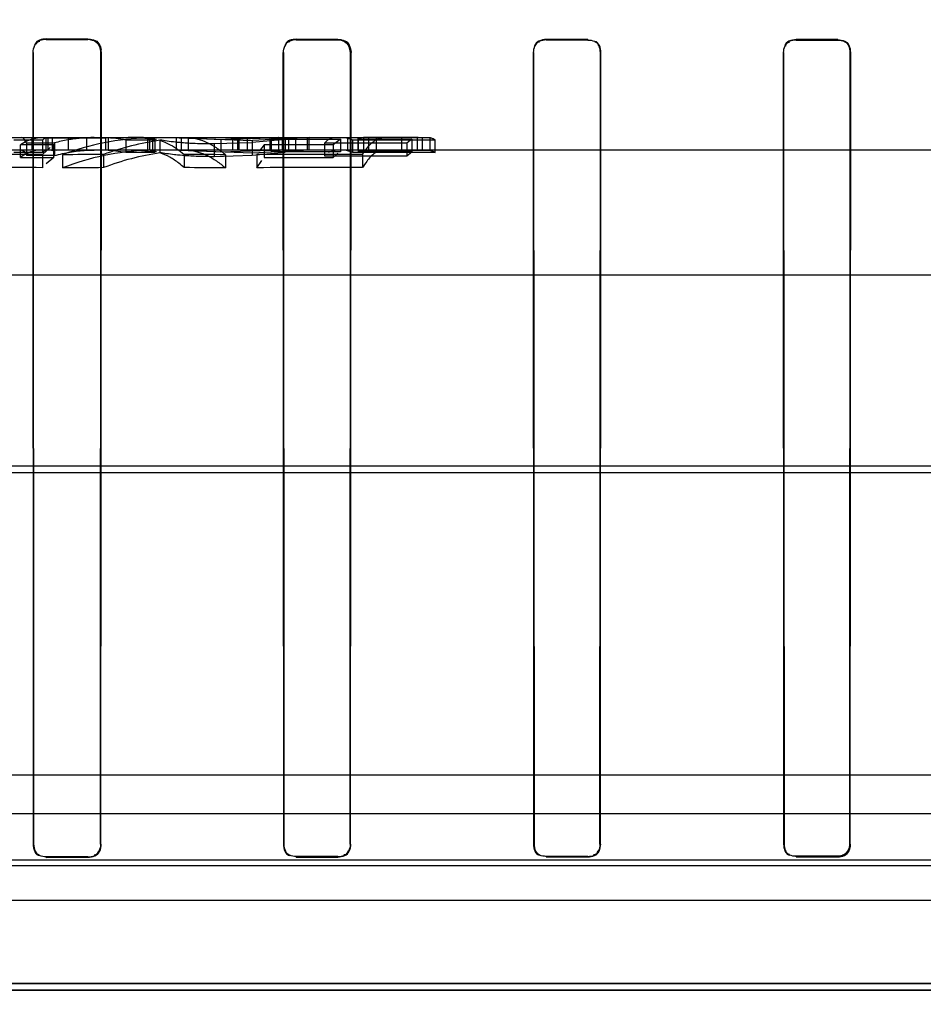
# Model space of a CAD drawing. Header units: millimetres. Extents: x 0 to 297, y 0 to 210.
# Tile 357 of 405: x 240.636 to 240.745, y 158.719 to 158.837. Entities that reach past the tile are written whole.
import ezdxf

# ---------------------------------------------------------------- set-up
doc = ezdxf.new("R2010")
doc.units = ezdxf.units.MM
doc.header["$LTSCALE"] = 16.335
doc.layers.get('0').update_dxf_attribs({"linetype": 'CONTINUOUS'})
for name, color, linetype in [('AXES_REF', 7, 'CONTINUOUS'), ('INTFCLR_1', 7, 'CONTINUOUS'), ('INTFCLR_144815', 7, 'CONTINUOUS'), ('INTFCLR_72935', 7, 'CONTINUOUS')]:
    doc.layers.add(name, color=color, linetype=linetype)

msp = doc.modelspace()

# ---------------------------------------------------------------- linework, layer by layer
at = {"color": 7, "linetype": 'Continuous'}
for radius in [4.8479140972, 4.8475, 4.8164570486]:
    msp.add_circle((241.5069109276, 154.9564782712), radius, dxfattribs=at)
msp.add_arc((241.5069109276, 154.9564782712), 4.8, 278.2771290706, 261.7228709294, dxfattribs=at)
at = {"layer": 'AXES_REF', "color": 7, "linetype": 'Continuous'}
msp.add_arc((241.5069109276, 154.9564782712), 4.91, 113.0826119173, 66.9173880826, dxfattribs=at)
at = {"layer": 'AXES_REF', "color": 9, "linetype": 'Continuous'}
msp.add_arc((241.5069109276, 154.9564782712), 4.4222561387, 94.4118118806, 85.5881881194, dxfattribs=at)
at = {"layer": 'INTFCLR_1', "color": 9, "linetype": 'Continuous'}
for p, q in [((240.6392711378, 158.8347510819), (240.6392711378, 158.8348109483)), ((240.6442711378, 158.8348036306), (240.6442711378, 158.8347442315)), ((240.6692711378, 158.8347154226), (240.6692711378, 158.8347729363)), ((240.6742711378, 158.8347679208), (240.6742711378, 158.8347107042)), ((240.6992711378, 158.8346920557), (240.6992711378, 158.8347481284)), ((240.7042711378, 158.8347451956), (240.7042711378, 158.8346892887)), ((240.7292711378, 158.8346801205), (240.7292711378, 158.8347354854)), ((240.7342711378, 158.8347345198), (240.7342711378, 158.8346792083)), ((240.6376424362, 158.8331826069), (240.6377023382, 158.8331826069)), ((240.6458288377, 158.8331826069), (240.6458878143, 158.8331826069)), ((240.6676811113, 158.8331826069), (240.6677385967, 158.8331826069)), ((240.6757960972, 158.8331826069), (240.6758529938, 158.8331826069)), ((240.6977065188, 158.8331826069), (240.6977625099, 158.8331826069)), ((240.7057753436, 158.8331826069), (240.7058310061, 158.8331826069)), ((240.727719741, 158.8331826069), (240.7277749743, 158.8331826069)), ((240.7357658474, 158.8331826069), (240.7358209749, 158.8331826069)), ((240.6377558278, 158.7381826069), (240.637699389, 158.7381826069)), ((240.6458317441, 158.7381826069), (240.6457760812, 158.7381826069)), ((240.6677901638, 158.7381826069), (240.6677357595, 158.7381826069)), ((240.6757989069, 158.7381826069), (240.6757450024, 158.7381826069)), ((240.6978128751, 158.7381826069), (240.6977597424, 158.7381826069)), ((240.7057780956, 158.7381826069), (240.7057252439, 158.7381826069)), ((240.7278247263, 158.7381826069), (240.7277722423, 158.7381826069)), ((240.7357685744, 158.7381826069), (240.7357161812, 158.7381826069)), ((240.6392711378, 158.7366130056), (240.6392711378, 158.736669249)), ((240.6442711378, 158.7366757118), (240.6442711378, 158.7366198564)), ((240.6692711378, 158.7366486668), (240.6692711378, 158.7367029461)), ((240.6742711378, 158.7367074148), (240.6742711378, 158.7366533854)), ((240.6992711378, 158.7366720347), (240.6992711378, 158.736725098)), ((240.7042711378, 158.7367277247), (240.7042711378, 158.7366748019)), ((240.7292711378, 158.7366839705), (240.7292711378, 158.7367364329)), ((240.7342711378, 158.7367372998), (240.7342711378, 158.7366848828))]:
    msp.add_line(p, q, dxfattribs=at)
at = {"layer": 'INTFCLR_1', "color": 6, "linetype": 'Continuous'}
for p, q in [((240.6392711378, 158.8348109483), (240.6442711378, 158.8348036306)), ((240.6442711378, 158.8347442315), (240.6392711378, 158.8347510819)), ((240.6692711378, 158.8347729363), (240.6742711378, 158.8347679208)), ((240.6742711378, 158.8347107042), (240.6692711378, 158.8347154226)), ((240.6992711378, 158.8347481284), (240.7042711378, 158.8347451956)), ((240.7042711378, 158.8346892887), (240.6992711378, 158.8346920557)), ((240.7292711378, 158.8347354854), (240.7342711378, 158.8347345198)), ((240.7342711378, 158.8346792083), (240.7292711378, 158.8346801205)), ((240.6376424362, 158.8331826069), (240.637699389, 158.7381826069)), ((240.6377023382, 158.8331826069), (240.6377558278, 158.7381826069)), ((240.6457760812, 158.7381826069), (240.6458288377, 158.8331826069)), ((240.6458317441, 158.7381826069), (240.6458878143, 158.8331826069)), ((240.6676811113, 158.8331826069), (240.6677357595, 158.7381826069)), ((240.6677385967, 158.8331826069), (240.6677901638, 158.7381826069)), ((240.6757450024, 158.7381826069), (240.6757960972, 158.8331826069)), ((240.6757989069, 158.7381826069), (240.6758529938, 158.8331826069)), ((240.6977065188, 158.8331826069), (240.6977597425, 158.7381826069)), ((240.6977625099, 158.8331826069), (240.6978128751, 158.7381826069)), ((240.7057252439, 158.7381826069), (240.7057753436, 158.8331826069)), ((240.7057780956, 158.7381826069), (240.7058310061, 158.8331826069)), ((240.727719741, 158.8331826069), (240.7277722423, 158.7381826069)), ((240.7277749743, 158.8331826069), (240.7278247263, 158.7381826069)), ((240.7357161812, 158.7381826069), (240.7357658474, 158.8331826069)), ((240.7357685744, 158.7381826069), (240.7358209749, 158.8331826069)), ((240.6392711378, 158.736669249), (240.6442711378, 158.7366757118)), ((240.6442711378, 158.7366198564), (240.6392711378, 158.7366130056)), ((240.6692711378, 158.7367029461), (240.6742711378, 158.7367074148)), ((240.6742711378, 158.7366533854), (240.6692711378, 158.7366486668)), ((240.6992711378, 158.736725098), (240.7042711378, 158.7367277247)), ((240.7042711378, 158.7366748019), (240.6992711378, 158.7366720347)), ((240.7292711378, 158.736736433), (240.7342711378, 158.7367372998)), ((240.7342711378, 158.7366848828), (240.7292711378, 158.7366839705)), ((241.0484970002, 158.7206826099), (240.4450452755, 158.7206826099)), ((241.0335168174, 158.721487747), (240.4600254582, 158.721487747))]:
    msp.add_line(p, q, dxfattribs=at)
at = {"layer": 'INTFCLR_1', "color": 7, "linetype": 'Continuous'}
msp.add_line((240.6757960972, 158.8331826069), (240.6756797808, 158.833768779), dxfattribs=at)
for points in [[(240.6442711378, 158.8348036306), (240.6443413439, 158.8348020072), (240.6444116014, 158.8347973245), (240.6444817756, 158.8347895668), (240.6445516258, 158.8347787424), (240.6446211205, 158.8347648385), (240.644690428, 158.8347477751), (240.6447594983, 158.8347274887), (240.6448280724, 158.8347039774), (240.6448959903, 158.8346772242)], [(240.6448726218, 158.8346227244), (240.6448084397, 158.8346480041), (240.6447431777, 158.8346704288), (240.6446769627, 158.8346899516), (240.6446097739, 158.8347065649), (240.644541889, 158.8347201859), (240.6444738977, 158.8347307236), (240.6444060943, 158.834738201), (240.6443384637, 158.8347426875), (240.6442711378, 158.8347442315)], [(240.6757323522, 158.8337907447), (240.6757574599, 158.8337262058), (240.6757797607, 158.833660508), (240.6757991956, 158.8335937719), (240.6758157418, 158.833525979), (240.675829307, 158.8334573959), (240.6758397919, 158.8333885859), (240.6758472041, 158.8333198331), (240.6758515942, 158.8332511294), (240.6758529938, 158.8331826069)], [(240.7342711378, 158.7367372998), (240.7343535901, 158.7367396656), (240.734432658, 158.736746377), (240.7345081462, 158.7367569), (240.7345791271, 158.7367705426), (240.7346463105, 158.7367868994), (240.7347119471, 158.7368062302), (240.7347771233, 158.7368288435), (240.7348404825, 158.7368542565), (240.734900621, 158.7368816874), (240.7349572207, 158.7369106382), (240.7350106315, 158.7369409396), (240.7350605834, 158.7369720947), (240.7351070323, 158.7370037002), (240.7351502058, 158.7370355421), (240.7351902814, 158.7370674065), (240.735227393, 158.7370990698), (240.7352616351, 158.7371302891), (240.7352931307, 158.7371608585)], [(240.7353301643, 158.7371237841), (240.7352987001, 158.7370932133), (240.7352644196, 158.7370618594), (240.7352271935, 158.7370299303), (240.7351870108, 158.7369977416), (240.7351436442, 158.7369654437), (240.7350966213, 158.7369330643), (240.7350454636, 158.7369007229), (240.7349903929, 158.7368690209), (240.7349320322, 158.7368387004), (240.7348703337, 158.7368100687), (240.7348053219, 158.7367834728), (240.7347378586, 158.7367595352), (240.7346689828, 158.7367387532), (240.7345978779, 158.736721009), (240.7345226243, 158.7367061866), (240.7344426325, 158.7366947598), (240.7343587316, 158.7366874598), (240.7342711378, 158.7366848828)], [(240.7352931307, 158.7371608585), (240.7353566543, 158.7372286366), (240.7354160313, 158.7373007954), (240.7354709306, 158.7373771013), (240.7355211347, 158.7374574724), (240.7355662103, 158.7375414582), (240.7356056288, 158.7376281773), (240.7356391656, 158.7377170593), (240.7356667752, 158.7378078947), (240.7356883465, 158.7379002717), (240.7357038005, 158.7379937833), (240.7357130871, 158.7380880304), (240.7357161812, 158.7381826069)], [(240.7357685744, 158.7381826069), (240.7357652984, 158.7380835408), (240.7357555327, 158.7379853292), (240.7357394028, 158.7378883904), (240.7357171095, 158.7377933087), (240.7356888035, 158.7377002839), (240.7356544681, 158.7376091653), (240.7356141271, 158.7375201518), (240.735567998, 158.73743384), (240.7355163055, 158.7373506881), (240.7354592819, 158.7372710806), (240.7353971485, 158.7371953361), (240.7353301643, 158.7371237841)]]:
    msp.add_lwpolyline(points, dxfattribs=at)
at = {"layer": 'INTFCLR_1', "color": 6, "linetype": 'Continuous'}
for points in [[(240.6392711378, 158.8348109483), (240.6388051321, 158.8348116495), (240.6380073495, 158.8346779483), (240.6380079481, 158.8342119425)], [(240.6392711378, 158.8347510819), (240.6388229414, 158.8347517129), (240.6380553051, 158.8346239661), (240.6380558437, 158.8341757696)], [(240.6692711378, 158.8347154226), (240.6687606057, 158.8347159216), (240.6679435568, 158.8344611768), (240.667944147, 158.8339506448)], [(240.6692711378, 158.8347729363), (240.6688223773, 158.8347734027), (240.6680505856, 158.8346524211), (240.6680511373, 158.8342036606)], [(240.6992711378, 158.8347481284), (240.6987529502, 158.8347484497), (240.6979211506, 158.8344943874), (240.69792177, 158.8339762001)], [(240.6992711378, 158.8346920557), (240.6987710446, 158.8346923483), (240.6979687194, 158.8344464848), (240.6979692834, 158.8339463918)], [(240.7057753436, 158.8331826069), (240.7057758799, 158.8336608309), (240.7055711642, 158.8344443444), (240.7050929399, 158.834444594)], [(240.7058310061, 158.8331826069), (240.7058315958, 158.8336790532), (240.7056184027, 158.8344920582), (240.7051219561, 158.8344923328)], [(240.7292711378, 158.8347354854), (240.7287587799, 158.8347356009), (240.7279352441, 158.8344865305), (240.7279358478, 158.8339741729)], [(240.7292711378, 158.8346801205), (240.7287736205, 158.8346802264), (240.7279768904, 158.8344332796), (240.7279774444, 158.8339357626)], [(240.7342711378, 158.8347345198), (240.7347805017, 158.8347344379), (240.7356011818, 158.8344904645), (240.7356005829, 158.8339811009)], [(240.7357658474, 158.8331826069), (240.735766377, 158.8336591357), (240.7355602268, 158.8344388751), (240.7350836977, 158.8344389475)], [(240.637699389, 158.7381826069), (240.6376993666, 158.7376668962), (240.6379461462, 158.7368356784), (240.6384618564, 158.7368364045)], [(240.6377558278, 158.7381826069), (240.6377558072, 158.7376795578), (240.638005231, 158.7368737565), (240.6385082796, 158.7368744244)], [(240.6442711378, 158.7366757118), (240.6447524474, 158.7366763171), (240.6455376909, 158.7368878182), (240.6455376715, 158.7373691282)], [(240.6458317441, 158.7381826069), (240.6458317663, 158.7376631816), (240.6455742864, 158.7368324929), (240.6450548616, 158.7368318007)], [(240.6677357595, 158.7381826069), (240.6677357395, 158.7377038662), (240.6679293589, 158.7369130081), (240.6684080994, 158.7369134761)], [(240.6677901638, 158.7381826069), (240.6677901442, 158.7376874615), (240.6680406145, 158.7368973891), (240.6685357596, 158.7368978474)], [(240.6742711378, 158.7367074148), (240.6747388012, 158.736707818), (240.6755047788, 158.7369080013), (240.6755047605, 158.737375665)], [(240.6757989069, 158.7381826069), (240.6757989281, 158.7376687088), (240.6755356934, 158.7368515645), (240.6750217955, 158.7368510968)], [(240.6977597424, 158.7381826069), (240.6977597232, 158.7377083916), (240.6979554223, 158.736927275), (240.6984296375, 158.7369275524)], [(240.6978128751, 158.7381826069), (240.6978128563, 158.7376929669), (240.6980634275, 158.7369135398), (240.6985530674, 158.7369138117)], [(240.7042711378, 158.7367277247), (240.7047302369, 158.7367279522), (240.7054840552, 158.7369211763), (240.7054840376, 158.7373802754)], [(240.7057780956, 158.7381826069), (240.7057781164, 158.7376695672), (240.7055056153, 158.7368593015), (240.7049925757, 158.7368590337)], [(240.7277722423, 158.7381826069), (240.7277722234, 158.7377108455), (240.7279687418, 158.7369349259), (240.7284405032, 158.7369350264)], [(240.7278247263, 158.7381826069), (240.7278247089, 158.7377273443), (240.7280143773, 158.7369785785), (240.7284696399, 158.7369786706)]]:
    msp.add_open_spline(points, degree=3, dxfattribs=at)
at = {"layer": 'INTFCLR_1', "color": 7, "linetype": 'Continuous'}
for points in [[(240.6448959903, 158.8346772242), (240.645364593, 158.8344803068), (240.6458586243, 158.8340023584), (240.6458579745, 158.8334940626)], [(240.6458288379, 158.8331826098), (240.6458294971, 158.8336709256), (240.6456305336, 158.8344769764), (240.6451422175, 158.8344766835)], [(240.6458288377, 158.8331826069), (240.6458294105, 158.8336610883), (240.645611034, 158.8342726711), (240.6451698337, 158.834457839)], [(240.6458878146, 158.8331826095), (240.6458885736, 158.8336891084), (240.6456827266, 158.8345255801), (240.6451762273, 158.8345251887)], [(240.6742711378, 158.8347679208), (240.6747308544, 158.8347674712), (240.6753360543, 158.8345907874), (240.6755120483, 158.8341660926)], [(240.6756797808, 158.833768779), (240.675494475, 158.8342158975), (240.6750367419, 158.8346837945), (240.674552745, 158.8346842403)], [(240.6757960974, 158.8331826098), (240.6757966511, 158.8336647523), (240.6755941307, 158.8344574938), (240.6751119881, 158.8344570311)], [(240.6758529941, 158.8331826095), (240.6758536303, 158.8336829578), (240.6756432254, 158.8345056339), (240.675142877, 158.8345050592)], [(240.7342711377, 158.7367373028), (240.7347262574, 158.7367375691), (240.7354742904, 158.7369274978), (240.735474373, 158.7373826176)], [(240.7342711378, 158.7366848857), (240.7347427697, 158.7366851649), (240.7355179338, 158.7368820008), (240.735518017, 158.7373536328)]]:
    msp.add_open_spline(points, degree=3, dxfattribs=at)
at = {"layer": 'INTFCLR_144815', "color": 9, "linetype": 'Continuous'}
for p, q in [((240.6342925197, 158.822978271), (240.6491163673, 158.8229782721)), ((240.6509288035, 158.8229782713), (240.6581638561, 158.8229782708)), ((240.6594208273, 158.822255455), (240.6594208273, 158.8207278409)), ((240.6640324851, 158.8211102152), (240.6640324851, 158.8226236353)), ((240.6670907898, 158.822978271), (240.6838970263, 158.8229782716)), ((240.9202157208, 158.8214782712), (240.4485993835, 158.8214782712)), ((241.0685231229, 158.8064782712), (240.4781698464, 158.8064782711)), ((241.1237664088, 158.7835717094), (240.4162435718, 158.7835717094)), ((240.4597281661, 158.7827866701), (241.0905809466, 158.7827866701)), ((240.9767256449, 158.7418272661), (240.5168166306, 158.7418272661)), ((240.8861653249, 158.7362657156), (240.6073768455, 158.7362634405)), ((240.6029079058, 158.7356267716), (240.8906343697, 158.7356267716)), ((240.3541946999, 158.7314782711), (241.1632137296, 158.7314782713))]:
    msp.add_line(p, q, dxfattribs=at)
at = {"layer": 'INTFCLR_144815', "color": 6, "linetype": 'Continuous'}
for p, q in [((240.6353873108, 158.8226941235), (240.638859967, 158.8226941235)), ((240.6361630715, 158.8205984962), (240.6361630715, 158.8221309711)), ((240.6401699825, 158.8221309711), (240.6361630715, 158.8221309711)), ((240.6368861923, 158.8223479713), (240.6402772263, 158.8223479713)), ((240.6368861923, 158.8223476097), (240.6368861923, 158.8208235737)), ((240.63755118, 158.8229782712), (240.63755118, 158.8214782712)), ((240.638859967, 158.8211833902), (240.638859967, 158.8226941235)), ((240.6392087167, 158.8229628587), (240.6392087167, 158.8214622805)), ((240.6392087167, 158.8229628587), (240.6463729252, 158.8229628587)), ((240.639472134, 158.8229782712), (240.639472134, 158.8214782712)), ((240.639805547, 158.8229782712), (240.6400026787, 158.8229124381)), ((240.6400026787, 158.8229124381), (240.6410265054, 158.8229709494)), ((240.6400026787, 158.8214099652), (240.6400026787, 158.8229124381)), ((240.6401699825, 158.8205925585), (240.6401699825, 158.8221252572)), ((240.6402772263, 158.8223479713), (240.6402772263, 158.8208239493)), ((240.6419110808, 158.8229782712), (240.6419110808, 158.8214782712)), ((240.6441431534, 158.8214782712), (240.6441431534, 158.8229782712)), ((240.6463729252, 158.8229627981), (240.6463729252, 158.8214622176)), ((240.646710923, 158.8229782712), (240.646710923, 158.8214782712)), ((240.6488327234, 158.8226927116), (240.6488327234, 158.8211819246)), ((240.6488327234, 158.8226927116), (240.6523090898, 158.8226927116)), ((240.6509288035, 158.8229782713), (240.6491163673, 158.8229782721)), ((240.6509288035, 158.8229782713), (240.6514190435, 158.8229588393)), ((240.6514190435, 158.8229588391), (240.6514190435, 158.8214581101)), ((240.6516432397, 158.8229782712), (240.6516432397, 158.8214782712)), ((240.6517394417, 158.8229639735), (240.6525048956, 158.8227996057)), ((240.6520488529, 158.8214782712), (240.6520488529, 158.8229782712)), ((240.6523090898, 158.8226966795), (240.6523090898, 158.8211860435)), ((240.6529133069, 158.822726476), (240.6529216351, 158.8211448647)), ((240.6540887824, 158.8229782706), (240.6640324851, 158.8226236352)), ((240.6548726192, 158.8229782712), (240.6548726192, 158.8214782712)), ((240.6553044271, 158.8229782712), (240.66024076, 158.8227565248)), ((240.6554806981, 158.8229782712), (240.6554806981, 158.8214782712)), ((240.6563513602, 158.8229589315), (240.6571011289, 158.8229761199)), ((240.6563513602, 158.8214582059), (240.6563513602, 158.8229589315)), ((240.6581638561, 158.8229782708), (240.6670907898, 158.822978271)), ((240.6581638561, 158.8229782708), (240.6633832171, 158.8229270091)), ((240.6594208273, 158.8222554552), (240.6639990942, 158.8224081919)), ((240.66024076, 158.8227565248), (240.6661324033, 158.8229371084)), ((240.66024076, 158.8227565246), (240.66024076, 158.8212481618)), ((240.6616209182, 158.8229782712), (240.6616209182, 158.8214782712)), ((240.6622377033, 158.8229782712), (240.6622377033, 158.8214782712)), ((240.6623889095, 158.8229782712), (240.6623889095, 158.8214782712)), ((240.6671998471, 158.8229782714), (240.6633832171, 158.8229270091)), ((240.6633832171, 158.8229270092), (240.6633832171, 158.8214250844)), ((240.6679577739, 158.8227506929), (240.6639990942, 158.8224081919)), ((240.6639990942, 158.8224081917), (240.6639990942, 158.8208864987)), ((240.6709191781, 158.8229782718), (240.6640324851, 158.8226236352)), ((240.6654291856, 158.8221167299), (240.6648443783, 158.821389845)), ((240.6737244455, 158.8221279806), (240.6654291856, 158.8221279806)), ((240.6654291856, 158.8221167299), (240.6654291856, 158.820583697)), ((240.6661324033, 158.821435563), (240.6661324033, 158.8229371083)), ((240.6661324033, 158.8229371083), (240.6673642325, 158.8228280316)), ((240.6670907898, 158.8229782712), (240.666273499, 158.8227725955)), ((240.666273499, 158.8227780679), (240.666273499, 158.8212705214)), ((240.666273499, 158.8227780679), (240.6745687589, 158.8227780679)), ((240.6671321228, 158.8229782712), (240.6671321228, 158.8214782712)), ((240.6671986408, 158.8214782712), (240.6671986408, 158.8229782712)), ((240.6675756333, 158.8229782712), (240.6675756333, 158.8214782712)), ((240.6679577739, 158.8227506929), (240.6679577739, 158.8212421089)), ((240.6683628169, 158.8229782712), (240.6683628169, 158.8214782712)), ((240.6692405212, 158.8214782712), (240.6692405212, 158.8229782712)), ((240.6706290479, 158.8214782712), (240.6706290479, 158.8229782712)), ((240.6708368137, 158.8214782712), (240.6708368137, 158.8229782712)), ((240.6825277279, 158.8223243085), (240.6726588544, 158.8223243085)), ((240.6726588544, 158.8223203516), (240.6726588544, 158.820795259)), ((240.6745687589, 158.822779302), (240.6737244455, 158.8221305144)), ((240.6737244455, 158.8221279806), (240.6737244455, 158.8205953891)), ((240.6745687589, 158.822779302), (240.6745687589, 158.8212718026)), ((240.6751796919, 158.8229782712), (240.6760758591, 158.822696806)), ((240.6754273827, 158.8229782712), (240.6754273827, 158.8214782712)), ((240.6760758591, 158.8211861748), (240.6760758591, 158.822696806)), ((240.6760758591, 158.8226941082), (240.6859447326, 158.8226941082)), ((240.6766580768, 158.8229782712), (240.6766580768, 158.8214782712)), ((240.6767102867, 158.822793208), (240.6767102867, 158.8212862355)), ((240.6767102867, 158.822793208), (240.6831621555, 158.822793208)), ((240.6773298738, 158.8229742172), (240.6773298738, 158.8214740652)), ((240.6837817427, 158.8229739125), (240.6773298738, 158.8229739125)), ((240.6779531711, 158.8229782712), (240.6779531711, 158.8214782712)), ((240.6788547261, 158.8229542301), (240.6785916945, 158.8229782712)), ((240.6853065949, 158.8229549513), (240.6788547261, 158.8229549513)), ((240.6788547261, 158.8229542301), (240.6788547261, 158.821453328)), ((240.6819290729, 158.8214782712), (240.6819290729, 158.8229782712)), ((240.6831621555, 158.8227900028), (240.6825277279, 158.8223174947)), ((240.6825277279, 158.8223243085), (240.6825277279, 158.8207993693)), ((240.6831621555, 158.8227900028), (240.6831621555, 158.8212829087)), ((240.6838970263, 158.8229782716), (240.6837817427, 158.8229736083)), ((240.6837817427, 158.8229739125), (240.6837817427, 158.8214737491)), ((240.6838970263, 158.8229782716), (240.6844050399, 158.8229782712)), ((240.6844050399, 158.8229782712), (240.6844050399, 158.8214782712)), ((240.6853065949, 158.8229549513), (240.6853065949, 158.8214540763)), ((240.6859447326, 158.8211833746), (240.6859447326, 158.8226941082)), ((240.638859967, 158.8211833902), (240.6353873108, 158.8211833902)), ((240.6388391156, 158.8209501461), (240.6397220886, 158.8217883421)), ((240.6388391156, 158.8209501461), (240.6388391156, 158.8193699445)), ((240.6463729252, 158.8214622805), (240.6392087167, 158.8214622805)), ((240.6400026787, 158.8214099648), (240.639805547, 158.8214782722)), ((240.6415394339, 158.8214782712), (240.6405070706, 158.8214474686)), ((240.6461432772, 158.8209517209), (240.6461432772, 158.819371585)), ((240.6523090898, 158.8211819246), (240.6488327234, 158.8211819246)), ((240.6514190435, 158.8214581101), (240.6509288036, 158.8214782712)), ((240.6517387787, 158.8214633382), (240.6525123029, 158.8212914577)), ((240.6640324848, 158.8211102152), (240.6540887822, 158.8214782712)), ((240.6602407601, 158.8212481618), (240.6553044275, 158.8214782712)), ((240.6558314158, 158.8209542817), (240.6558314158, 158.8193742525)), ((240.6574763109, 158.8214782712), (240.6567256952, 158.8214693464)), ((240.6633832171, 158.8214250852), (240.6581638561, 158.8214782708)), ((240.6661324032, 158.821435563), (240.6602407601, 158.8212481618)), ((240.6607637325, 158.8209239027), (240.6607637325, 158.819342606)), ((240.6633832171, 158.8214250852), (240.6671998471, 158.8214782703)), ((240.6639990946, 158.8208864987), (240.6679577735, 158.8212421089)), ((240.6709191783, 158.8214782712), (240.6640324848, 158.8211102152)), ((240.6645562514, 158.8209452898), (240.6645562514, 158.8193648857)), ((240.666273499, 158.8212648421), (240.6670907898, 158.8214782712)), ((240.6745687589, 158.8212705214), (240.666273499, 158.8212705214)), ((240.6679577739, 158.8212421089), (240.6667452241, 158.8213882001)), ((240.6740258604, 158.8214782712), (240.6731119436, 158.8211747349)), ((240.6737244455, 158.8205980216), (240.6742856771, 158.8210988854)), ((240.6760758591, 158.8211861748), (240.6751796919, 158.8214782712)), ((240.6859447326, 158.8211833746), (240.6760758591, 158.8211833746)), ((240.6831621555, 158.8212862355), (240.6767102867, 158.8212862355)), ((240.6772448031, 158.820952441), (240.6772448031, 158.8193723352)), ((240.6773298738, 158.8214737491), (240.6837817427, 158.8214737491)), ((240.6785916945, 158.8214782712), (240.6788547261, 158.821453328)), ((240.6788547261, 158.8214540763), (240.6853065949, 158.8214540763)), ((240.6825277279, 158.8207922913), (240.6831621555, 158.8212829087)), ((240.6837817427, 158.8214734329), (240.6838970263, 158.8214782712)), ((240.6361630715, 158.8205984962), (240.6401699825, 158.8205984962)), ((240.6402772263, 158.8208239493), (240.6368861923, 158.8208239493)), ((240.6401699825, 158.8205925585), (240.6392779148, 158.8198343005)), ((240.6412109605, 158.8209163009), (240.6412109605, 158.8193346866)), ((240.6594208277, 158.8207278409), (240.6639990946, 158.8208864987)), ((240.6645562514, 158.8193648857), (240.6651351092, 158.820233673)), ((240.6654291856, 158.8205953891), (240.6737244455, 158.8205953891)), ((240.6726588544, 158.8207993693), (240.6825277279, 158.8207993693)), ((241.0290402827, 158.7464782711), (240.5010327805, 158.7464782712))]:
    msp.add_line(p, q, dxfattribs=at)
for points in [[(240.638859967, 158.8226897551), (240.6388986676, 158.8227369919), (240.638937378, 158.8227800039), (240.6389760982, 158.8228187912), (240.6390148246, 158.822853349), (240.6390535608, 158.8228836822), (240.6390923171, 158.8229098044), (240.6391310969, 158.8229317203), (240.6391698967, 158.8229494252), (240.6392087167, 158.8229629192)], [(240.6773298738, 158.822974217), (240.6772609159, 158.8229673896), (240.6771919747, 158.8229572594), (240.6771230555, 158.8229438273), (240.6770541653, 158.8229270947), (240.6769853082, 158.822907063), (240.6769164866, 158.8228837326), (240.6768477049, 158.8228571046), (240.6767789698, 158.8228271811), (240.6767102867, 158.8227939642)], [(240.6859447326, 158.8226987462), (240.6858739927, 158.8227414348), (240.6858032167, 158.8227805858), (240.6857324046, 158.8228161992), (240.6856615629, 158.8228482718), (240.6855906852, 158.8228768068), (240.6855197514, 158.8229018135), (240.6854487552, 158.8229232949), (240.685377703, 158.8229412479), (240.6853065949, 158.8229556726)], [(240.6392087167, 158.8214623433), (240.6391698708, 158.8214483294), (240.6391310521, 158.8214299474), (240.6390922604, 158.8214071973), (240.6390535, 158.8213800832), (240.6390147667, 158.821348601), (240.638976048, 158.8213127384), (240.6389373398, 158.8212724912), (240.6388986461, 158.8212278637), (240.638859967, 158.8211788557)], [(240.6767102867, 158.8212870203), (240.6767790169, 158.8213215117), (240.6768477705, 158.8213525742), (240.6769165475, 158.8213802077), (240.6769853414, 158.82140441), (240.6770541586, 158.8214251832), (240.6771230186, 158.8214425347), (240.6771919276, 158.8214564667), (240.6772608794, 158.8214669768), (240.6773298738, 158.8214740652)], [(240.6853065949, 158.8214548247), (240.6853777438, 158.821439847), (240.6854488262, 158.8214212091), (240.685519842, 158.8213989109), (240.6855907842, 158.821372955), (240.6856616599, 158.8213433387), (240.6857324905, 158.8213100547), (240.685803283, 158.8212731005), (240.6858740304, 158.8212324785), (240.6859447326, 158.8211881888)]]:
    msp.add_lwpolyline(points, dxfattribs=at)
for centre, radius, start, end in [((240.6525332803, 158.7908636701), 0.0321145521, 91.98831919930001, 110.6438857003), ((240.6575049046, 158.7901159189), 0.0328622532, 98.01712248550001, 110.2266078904), ((240.6456136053, 158.8049739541), 0.0180049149, 79.7006410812, 87.5829453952), ((240.6491121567, 158.8046940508), 0.0182841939, 79.9303058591, 89.98680544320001), ((240.6328895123, 157.7506229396), 1.0703437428, 89.68151454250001, 90.3497599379), ((240.6514447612, 157.7392047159), 1.0817599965, 90.2807959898, 90.5420447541), ((240.6525379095, 158.7904883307), 0.0309901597, 92.0690632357, 111.4381893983), ((240.6575145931, 158.7897486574), 0.0317304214, 98.32277566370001, 111.0002348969), ((240.6456197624, 158.8041716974), 0.0173069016, 79.3012249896, 87.5058131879), ((240.6491052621, 158.8037743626), 0.0177040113, 79.5739420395, 89.9640598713), ((240.6516196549, 157.7366504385), 1.0843120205, 89.51681503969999, 89.7774471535), ((240.6715367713, 157.6915917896), 1.1293750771, 89.71041726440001, 90.35413998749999), ((240.6328894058, 157.7923454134), 1.0270417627, 89.6680805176, 90.36450071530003), ((240.6514212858, 157.7841030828), 1.0352819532, 90.29210295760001, 90.56508086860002), ((240.6516032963, 157.7759464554), 1.0434363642, 89.49698793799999, 89.7678305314), ((240.671536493, 157.7356988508), 1.0836885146, 89.6981941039, 90.3690554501)]:
    msp.add_arc(centre, radius, start, end, dxfattribs=at)
for points, knots in [([(240.6361630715, 158.8221345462), (240.6364234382, 158.8223128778), (240.6369528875, 158.8226193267), (240.637797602, 158.8229120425), (240.6383721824, 158.8229782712), (240.6386523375, 158.8229782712)], [0, 0, 0, 0, 0.3552943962, 0.6845921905, 1, 1, 1, 1]), ([(240.6450168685, 158.8229782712), (240.6444903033, 158.8229782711), (240.6434290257, 158.8229316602), (240.6418432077, 158.8227211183), (240.6407960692, 158.8224874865), (240.6402772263, 158.8223483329)], [0, 0, 0, 0, 0.3295454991, 0.6638117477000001, 1, 1, 1, 1]), ([(240.6529133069, 158.822726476), (240.6531979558, 158.8226793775), (240.6538172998, 158.8225795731), (240.6546997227, 158.8224729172), (240.6555472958, 158.8223946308), (240.6563394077, 158.8223375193), (240.6572064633, 158.8222936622), (240.6582439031, 158.8222626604), (240.6590000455, 158.8222564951), (240.6594208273, 158.8222554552)], [0, 0, 0, 0, 0.132501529, 0.2880629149, 0.4080839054, 0.5233817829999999, 0.6527561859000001, 0.8067566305, 1, 1, 1, 1]), ([(240.6529216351, 158.8226570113), (240.653259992, 158.8225461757), (240.6539391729, 158.8222632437), (240.6549145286, 158.8216865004), (240.6555293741, 158.8212128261), (240.6558314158, 158.8209542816)], [0, 0, 0, 0, 0.3150314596, 0.6482155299, 1, 1, 1, 1]), ([(240.6607637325, 158.8209239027), (240.6604247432, 158.8212177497), (240.6597349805, 158.8217492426), (240.6586333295, 158.82237411), (240.6575054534, 158.8227918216), (240.6567342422, 158.8229283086), (240.6563513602, 158.8229589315)], [0, 0, 0, 0, 0.2725716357, 0.5273624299, 0.7666263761, 1, 1, 1, 1]), ([(240.6772448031, 158.820952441), (240.6773996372, 158.8212067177), (240.677707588, 158.8216624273), (240.6784228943, 158.8224981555), (240.6792093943, 158.8229782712), (240.6797752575, 158.8229782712)], [0, 0, 0, 0, 0.2677326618, 0.4911124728, 1, 1, 1, 1]), ([(240.6386523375, 158.8214782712), (240.638371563, 158.8214782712), (240.6377955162, 158.8214091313), (240.6369500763, 158.8211044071), (240.6364226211, 158.820786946), (240.6361630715, 158.8206022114)], [0, 0, 0, 0, 0.3145739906, 0.6430700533, 1, 1, 1, 1]), ([(240.6402772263, 158.8208243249), (240.6405873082, 158.8209107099), (240.6412107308, 158.8210668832), (240.6421553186, 158.8212502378), (240.6431055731, 158.8213816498), (240.6440600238, 158.8214606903), (240.6446979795, 158.8214782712), (240.6450168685, 158.8214782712)], [0, 0, 0, 0, 0.2012328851, 0.4015582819, 0.6012628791, 0.8006431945, 1, 1, 1, 1]), ([(240.6529133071, 158.8212169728), (240.6531813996, 158.8211709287), (240.6537576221, 158.8210739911), (240.6545746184, 158.8209687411), (240.6554685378, 158.8208777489), (240.6563351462, 158.8208126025), (240.6572888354, 158.8207641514), (240.6582961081, 158.820734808), (240.6590210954, 158.8207288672), (240.6594208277, 158.8207278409)], [0, 0, 0, 0, 0.1248861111, 0.2682328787, 0.3780925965, 0.537391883, 0.667159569, 0.8164782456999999, 1, 1, 1, 1]), ([(240.6558314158, 158.8193742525), (240.6556261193, 158.819557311), (240.6550741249, 158.8200153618), (240.6541194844, 158.8206492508), (240.6533243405, 158.8210079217), (240.6529216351, 158.8211448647)], [0, 0, 0, 0, 0.240859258, 0.6275327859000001, 1, 1, 1, 1]), ([(240.6563513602, 158.8214582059), (240.656736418, 158.821426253), (240.6575150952, 158.8212827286), (240.6586472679, 158.8208445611), (240.6597463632, 158.8201933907), (240.6604290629, 158.8196448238), (240.6607637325, 158.819342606)], [0, 0, 0, 0, 0.232907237, 0.4737967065, 0.7281823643, 1, 1, 1, 1]), ([(240.6797752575, 158.8214782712), (240.6794138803, 158.8214782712), (240.6785816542, 158.8211509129), (240.6778188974, 158.8202820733), (240.677396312, 158.8196315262), (240.6772448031, 158.8193723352)], [0, 0, 0, 0, 0.3176499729, 0.7361028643, 1, 1, 1, 1])]:
    msp.add_open_spline(points, degree=3, knots=knots, dxfattribs=at)
for points in [[(240.6368861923, 158.8223476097), (240.6367647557, 158.8226088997), (240.6365831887, 158.822978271), (240.636295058, 158.8229782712)], [(240.6726588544, 158.8223203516), (240.672917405, 158.8225712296), (240.6732076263, 158.8229049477), (240.6735678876, 158.8229049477)], [(240.636295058, 158.8214782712), (240.6365439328, 158.8214782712), (240.6367236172, 158.8211797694), (240.6368252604, 158.8209525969)]]:
    msp.add_open_spline(points, degree=3, dxfattribs=at)
at = {"layer": 'INTFCLR_72935', "color": 9, "linetype": 'Continuous'}
for p, q in [((240.6392711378, 158.8348109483), (240.6392711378, 158.8347510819)), ((240.6442711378, 158.8347442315), (240.6442711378, 158.8348036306)), ((240.6692711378, 158.8347729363), (240.6692711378, 158.8347154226)), ((240.6742711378, 158.8347107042), (240.6742711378, 158.8347679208)), ((240.6992711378, 158.8347481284), (240.6992711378, 158.8346920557)), ((240.7042711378, 158.8346892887), (240.7042711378, 158.8347451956)), ((240.7292711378, 158.8347354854), (240.7292711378, 158.8346801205)), ((240.7342711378, 158.8346792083), (240.7342711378, 158.8347345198)), ((240.6377023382, 158.8331826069), (240.6376424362, 158.8331826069)), ((240.6458878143, 158.8331826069), (240.6458288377, 158.8331826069)), ((240.6677385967, 158.8331826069), (240.6676811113, 158.8331826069)), ((240.6758529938, 158.8331826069), (240.6757960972, 158.8331826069)), ((240.6977625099, 158.8331826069), (240.6977065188, 158.8331826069)), ((240.7058310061, 158.8331826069), (240.7057753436, 158.8331826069)), ((240.7277749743, 158.8331826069), (240.727719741, 158.8331826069)), ((240.7358209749, 158.8331826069), (240.7357658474, 158.8331826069)), ((240.637699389, 158.7381826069), (240.6377558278, 158.7381826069)), ((240.6457760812, 158.7381826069), (240.6458317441, 158.7381826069)), ((240.6677357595, 158.7381826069), (240.6677901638, 158.7381826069)), ((240.6757450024, 158.7381826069), (240.6757989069, 158.7381826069)), ((240.6977597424, 158.7381826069), (240.6978128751, 158.7381826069)), ((240.7057252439, 158.7381826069), (240.7057780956, 158.7381826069)), ((240.7277722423, 158.7381826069), (240.7278247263, 158.7381826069)), ((240.7357161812, 158.7381826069), (240.7357685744, 158.7381826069)), ((240.6392711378, 158.736669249), (240.6392711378, 158.7366130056)), ((240.6442711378, 158.7366198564), (240.6442711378, 158.7366757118)), ((240.6692711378, 158.7367029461), (240.6692711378, 158.7366486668)), ((240.6742711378, 158.7366533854), (240.6742711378, 158.7367074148)), ((240.6992711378, 158.736725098), (240.6992711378, 158.7366720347)), ((240.7042711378, 158.7366748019), (240.7042711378, 158.7367277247)), ((240.7292711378, 158.736736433), (240.7292711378, 158.7366839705)), ((240.7342711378, 158.7366848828), (240.7342711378, 158.7367372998))]:
    msp.add_line(p, q, dxfattribs=at)
at = {"layer": 'INTFCLR_72935', "color": 6, "linetype": 'Continuous'}
for p, q in [((240.6442711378, 158.8348036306), (240.6392711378, 158.8348109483)), ((240.6392711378, 158.8347510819), (240.6442711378, 158.8347442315)), ((240.6742711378, 158.8347679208), (240.6692711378, 158.8347729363)), ((240.6692711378, 158.8347154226), (240.6742711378, 158.8347107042)), ((240.7042711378, 158.8347451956), (240.6992711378, 158.8347481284)), ((240.6992711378, 158.8346920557), (240.7042711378, 158.8346892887)), ((240.7342711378, 158.8347345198), (240.7292711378, 158.8347354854)), ((240.7292711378, 158.8346801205), (240.7342711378, 158.8346792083)), ((240.6376424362, 158.8331826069), (240.637699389, 158.7381826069)), ((240.6377558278, 158.7381826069), (240.6377023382, 158.8331826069)), ((240.6458288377, 158.8331826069), (240.6457760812, 158.7381826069)), ((240.6458317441, 158.7381826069), (240.6458878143, 158.8331826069)), ((240.6676811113, 158.8331826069), (240.6677357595, 158.7381826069)), ((240.6677901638, 158.7381826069), (240.6677385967, 158.8331826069)), ((240.6757960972, 158.8331826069), (240.6757450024, 158.7381826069)), ((240.6757989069, 158.7381826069), (240.6758529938, 158.8331826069)), ((240.6977065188, 158.8331826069), (240.6977597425, 158.7381826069)), ((240.6978128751, 158.7381826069), (240.6977625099, 158.8331826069)), ((240.7057753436, 158.8331826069), (240.7057252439, 158.7381826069)), ((240.7057780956, 158.7381826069), (240.7058310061, 158.8331826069)), ((240.727719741, 158.8331826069), (240.7277722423, 158.7381826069)), ((240.7278247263, 158.7381826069), (240.7277749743, 158.8331826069)), ((240.7357658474, 158.8331826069), (240.7357161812, 158.7381826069)), ((240.7357685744, 158.7381826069), (240.7358209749, 158.8331826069)), ((240.6442711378, 158.7366757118), (240.6392711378, 158.736669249)), ((240.6392711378, 158.7366130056), (240.6442711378, 158.7366198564)), ((240.6742711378, 158.7367074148), (240.6692711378, 158.7367029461)), ((240.6692711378, 158.7366486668), (240.6742711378, 158.7366533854)), ((240.7042711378, 158.7367277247), (240.6992711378, 158.736725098)), ((240.6992711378, 158.7366720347), (240.7042711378, 158.7366748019)), ((240.7342711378, 158.7367372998), (240.7292711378, 158.736736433)), ((240.7292711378, 158.7366839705), (240.7342711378, 158.7366848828)), ((240.4450452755, 158.7206826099), (241.0484970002, 158.7206826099)), ((240.4600254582, 158.721487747), (241.0335168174, 158.721487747))]:
    msp.add_line(p, q, dxfattribs=at)
at = {"layer": 'INTFCLR_72935', "color": 7, "linetype": 'Continuous'}
msp.add_line((240.6756800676, 158.8337680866), (240.6757960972, 158.8331826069), dxfattribs=at)
for points in [[(240.7352924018, 158.7371601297), (240.735261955, 158.7371305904), (240.7352288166, 158.7371003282), (240.7351928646, 158.7370695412), (240.7351540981, 158.7370385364), (240.735112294, 158.7370074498), (240.7350669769, 158.7369762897), (240.7350176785, 158.7369451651), (240.7349646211, 158.7369146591), (240.734908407, 158.736885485), (240.7348489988, 158.7368579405), (240.7347864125, 158.7368323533), (240.7347214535, 158.7368093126), (240.7346551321, 158.736789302), (240.73458665, 158.7367722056), (240.7345140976, 158.736757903), (240.7344368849, 158.7367468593), (240.7343558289, 158.7367397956), (240.7342711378, 158.7367372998)], [(240.7342711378, 158.7366848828), (240.7343571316, 158.7366873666), (240.734439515, 158.7366944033), (240.7345180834, 158.7367054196), (240.7345918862, 158.7367196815), (240.73466165, 158.7367367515), (240.7347296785, 158.736756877), (240.7347970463, 158.7367803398), (240.734862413, 158.7368066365), (240.7349244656, 158.7368350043), (240.7349829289, 158.73686496), (240.7350381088, 158.7368963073), (240.7350896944, 158.7369285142), (240.7351376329, 158.7369611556), (240.735182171, 158.7369940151), (240.7352234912, 158.7370268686), (240.7352617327, 158.7370594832), (240.7352969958, 158.7370916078), (240.7353294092, 158.7371230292)], [(240.7357161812, 158.7381826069), (240.7357130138, 158.7380869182), (240.7357035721, 158.7379920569), (240.735687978, 158.7378984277), (240.7356664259, 158.7378065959), (240.735639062, 158.7377167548), (240.7356058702, 158.7376287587), (240.7355668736, 158.7375428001), (240.735522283, 158.737459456), (240.7354723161, 158.7373791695), (240.735417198, 158.7373023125), (240.7353571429, 158.737229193), (240.7352924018, 158.7371601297)], [(240.7353294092, 158.7371230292), (240.7353953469, 158.7371932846), (240.7354569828, 158.7372680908), (240.7355139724, 158.7373472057), (240.7355660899, 158.737430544), (240.7356128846, 158.7375176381), (240.7356538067, 158.7376075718), (240.7356886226, 158.7376997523), (240.7357172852, 158.7377939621), (240.7357396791, 158.7378897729), (240.7357557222, 158.7379867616), (240.7357653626, 158.7380845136), (240.7357685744, 158.7381826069)]]:
    msp.add_lwpolyline(points, dxfattribs=at)
at = {"layer": 'INTFCLR_72935', "color": 6, "linetype": 'Continuous'}
for points in [[(240.6377023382, 158.8331826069), (240.6377017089, 158.8337063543), (240.63796491, 158.834543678), (240.6384886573, 158.8345429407)], [(240.6392711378, 158.8348109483), (240.6388027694, 158.8348116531), (240.6380023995, 158.8346742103), (240.6380030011, 158.8342058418)], [(240.6442711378, 158.8348036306), (240.6447810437, 158.8348029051), (240.6456189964, 158.8345889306), (240.6456183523, 158.8340790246)], [(240.6458288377, 158.8331826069), (240.6458294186, 158.833673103), (240.6456267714, 158.8344802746), (240.6451362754, 158.8344809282)], [(240.6677385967, 158.8331826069), (240.6677379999, 158.8336987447), (240.6680039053, 158.8345198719), (240.6685200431, 158.8345193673)], [(240.6692711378, 158.8347729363), (240.6688193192, 158.8347734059), (240.6680441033, 158.8346476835), (240.6680446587, 158.834195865)], [(240.6742711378, 158.8347679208), (240.6747676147, 158.8347674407), (240.675585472, 158.8345626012), (240.6755848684, 158.8340661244)], [(240.6977625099, 158.8331826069), (240.6977619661, 158.8336647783), (240.6979727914, 158.8344528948), (240.698454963, 158.8344526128)], [(240.6992711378, 158.8347481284), (240.6987514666, 158.8347484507), (240.6979185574, 158.8344914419), (240.6979191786, 158.8339717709)], [(240.7042711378, 158.8346892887), (240.7047338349, 158.8346890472), (240.705502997, 158.8345112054), (240.7055024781, 158.8340485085)], [(240.7058310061, 158.8331826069), (240.705831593, 158.8336766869), (240.7056227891, 158.834487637), (240.7051287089, 158.8344879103)], [(240.7277749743, 158.8331826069), (240.7277744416, 158.8336610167), (240.7279836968, 158.8344427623), (240.7284621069, 158.8344426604)], [(240.7292711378, 158.8347354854), (240.7287559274, 158.8347356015), (240.7279302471, 158.8344808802), (240.7279308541, 158.8339656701)], [(240.7342711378, 158.8346792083), (240.7347341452, 158.8346791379), (240.7355015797, 158.834496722), (240.7355010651, 158.8340337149)], [(240.7358209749, 158.8331826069), (240.7358215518, 158.8336732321), (240.7356143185, 158.8344787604), (240.735123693, 158.8344788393)], [(240.637699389, 158.7381826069), (240.6376993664, 158.7376614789), (240.6379568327, 158.7368261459), (240.6384779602, 158.7368268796)], [(240.6392711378, 158.736669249), (240.638784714, 158.7366686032), (240.6379917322, 158.7368847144), (240.6379917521, 158.7373711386)], [(240.6442711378, 158.7366198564), (240.6447737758, 158.7366205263), (240.645590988, 158.7368465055), (240.6455909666, 158.7373491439)], [(240.6457760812, 158.7381826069), (240.6457761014, 158.7376808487), (240.6455260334, 158.736879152), (240.6450242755, 158.736878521)], [(240.6677357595, 158.7381826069), (240.6677357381, 158.7376697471), (240.6679944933, 158.7368509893), (240.6685073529, 158.7368514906)], [(240.6692711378, 158.7367029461), (240.6687992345, 158.7367025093), (240.6680273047, 158.7369071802), (240.6680273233, 158.7373790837)], [(240.6742711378, 158.7366533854), (240.6747590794, 158.7366538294), (240.6755557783, 158.7368672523), (240.6755557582, 158.7373551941)], [(240.6757450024, 158.7381826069), (240.6757450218, 158.7376864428), (240.6754902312, 158.7368978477), (240.6749940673, 158.73689742)], [(240.6977597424, 158.7381826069), (240.6977597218, 158.7376745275), (240.6980206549, 158.7368662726), (240.6985287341, 158.7368665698)], [(240.6992711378, 158.736725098), (240.6988067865, 158.7367248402), (240.6980470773, 158.7369258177), (240.6980470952, 158.7373901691)], [(240.7042711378, 158.7366748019), (240.704748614, 158.7366750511), (240.7055313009, 158.7368784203), (240.7055312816, 158.7373558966)], [(240.7057252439, 158.7381826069), (240.7057252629, 158.7376873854), (240.7054619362, 158.7369054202), (240.7049667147, 158.7369051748)], [(240.7277722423, 158.7381826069), (240.7277722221, 158.7376787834), (240.7280306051, 158.7368772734), (240.7285344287, 158.7368773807)], [(240.7292711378, 158.736736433), (240.7288126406, 158.7367363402), (240.7280610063, 158.7369318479), (240.7280610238, 158.7373903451)]]:
    msp.add_open_spline(points, degree=3, dxfattribs=at)
at = {"layer": 'INTFCLR_72935', "color": 7, "linetype": 'Continuous'}
for points in [[(240.6742711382, 158.8347107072), (240.6747487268, 158.8347102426), (240.6755366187, 158.834514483), (240.6755355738, 158.8340368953)], [(240.6742711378, 158.8347107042), (240.6747809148, 158.8347102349), (240.6753990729, 158.8344143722), (240.6755940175, 158.833943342)], [(240.7357161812, 158.7381826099), (240.7357159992, 158.737727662), (240.7355265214, 158.7369797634), (240.7350715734, 158.7369795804)], [(240.7357685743, 158.7381826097), (240.7357683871, 158.7377111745), (240.7355720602, 158.7369361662), (240.735100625, 158.7369359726)]]:
    msp.add_open_spline(points, degree=3, dxfattribs=at)

doc.saveas('drawing.dxf')
